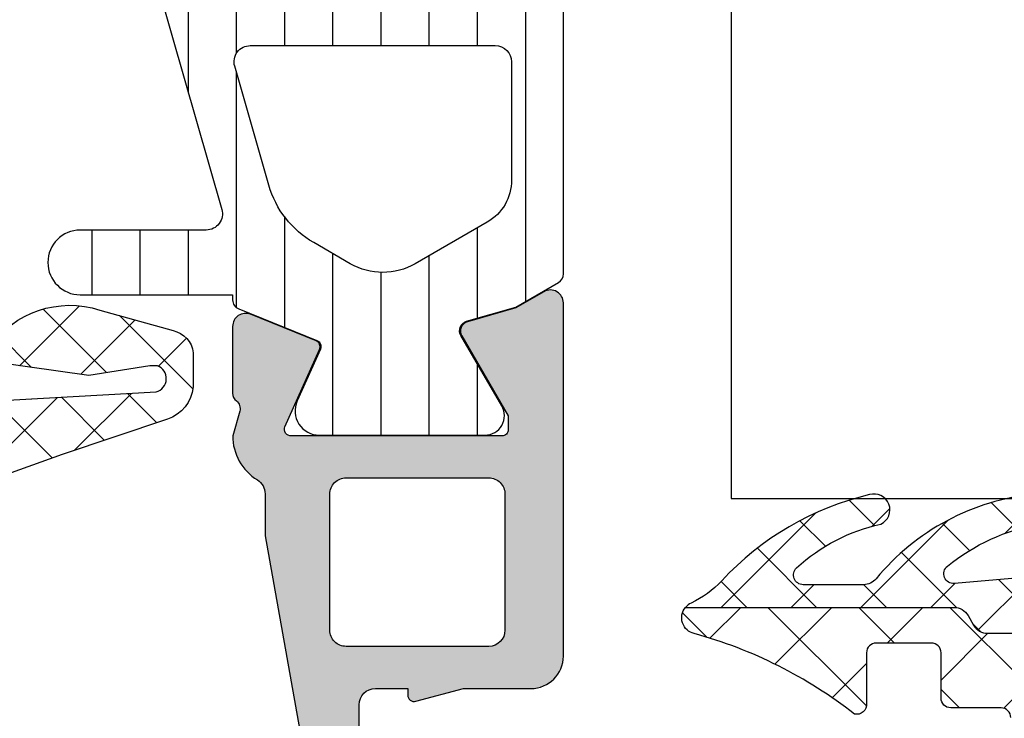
# Model space of a CAD drawing. Header units: millimetres. Extents: x 247761 to 294611, y 172579 to 236863.
# Tile 257 of 596: x 274294 to 274325, y 174637 to 174659. Entities that reach past the tile are written whole.
import ezdxf

# ---------------------------------------------------------------- set-up
doc = ezdxf.new("R2010")
doc.units = ezdxf.units.MM
doc.layers.add('FASÁDA DETAILNÍ', color=4, linetype='Continuous')
doc.layers.add('NOVA', color=240, linetype='Continuous')

# ---------------------------------------------------------------- blocks, each defined once
blk = doc.blocks.new('A$C69D17D4D')
at = {"layer": 'FASÁDA DETAILNÍ'}
h = blk.add_hatch(dxfattribs=at)
h.set_pattern_fill('ANSI37', color=256, scale=0.48, angle=90, style=0)
h.set_pattern_definition([(135, (-363.5001209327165, 1281.181939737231), (-1.077630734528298, -1.077630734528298), []), (225, (-363.5001209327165, 1281.181939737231), (1.077630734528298, -1.077630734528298), [])])
edge = h.paths.add_edge_path(flags=16)
edge.add_line((-364.1644149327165, 1277.780662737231), (-365.5572689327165, 1277.880406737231))
edge.add_arc((-365.6001264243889, 1277.281939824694), 0.5999995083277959, 85.90391948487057, 180.0000083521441)
edge.add_arc((-365.600126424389, 1277.281939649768), 0.5999995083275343, 179.9999916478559, 274.0960805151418)
edge.add_line((-365.5572689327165, 1276.683472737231), (-364.1644149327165, 1276.783216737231))
edge.add_arc((-364.2001294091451, 1277.281939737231), 0.5000001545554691, 274.0960644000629, 445.903935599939)
edge = h.paths.add_edge_path(flags=16)
edge.add_arc((-361.0001213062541, 1275.681943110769), 0.49999962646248, 89.99995719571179, 180.0000428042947)
edge.add_line((-361.5001209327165, 1275.681942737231), (-361.5001209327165, 1272.088257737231))
edge.add_arc((-361.0001205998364, 1272.088257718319), 0.5000003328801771, 179.9999978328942, 293.2180266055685)
edge.add_line((-360.8030049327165, 1271.628751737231), (-354.4719029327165, 1274.344629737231))
edge.add_arc((-354.6690188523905, 1274.804135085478), 0.4999998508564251, 293.2180817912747, 362.5001106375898)
edge.add_line((-354.1694949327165, 1274.825945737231), (-354.2078209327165, 1275.703752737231))
edge.add_arc((-354.7073445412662, 1275.681943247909), 0.4999994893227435, 2.499979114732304, 90.0000448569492)
edge.add_line((-354.7073449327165, 1276.181942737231), (-361.0001209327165, 1276.181942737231))
edge = h.paths.add_edge_path(flags=16)
edge.add_line((-355.5919589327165, 1301.235861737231), (-364.4888119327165, 1305.384531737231))
edge.add_arc((-364.7001210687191, 1304.931377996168), 0.4999998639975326, 64.99999208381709, 180.0000296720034)
edge.add_line((-365.2001209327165, 1304.931377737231), (-365.2001209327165, 1295.581942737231))
edge.add_arc((-364.7001213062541, 1295.581942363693), 0.4999996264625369, 179.9999571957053, 270.0000428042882)
edge.add_line((-364.7001209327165, 1295.081942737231), (-355.5761979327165, 1295.081942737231))
edge.add_arc((-355.5761980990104, 1295.581942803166), 0.5000000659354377, 270.0000190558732, 362.5000272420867)
edge.add_line((-355.0766739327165, 1295.603752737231), (-355.3037439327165, 1300.804516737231))
edge.add_arc((-355.8032693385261, 1300.782707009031), 0.500001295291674, 2.499997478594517, 64.99990801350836)
edge = h.paths.add_edge_path(flags=16)
edge.add_arc((-364.7001213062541, 1292.381943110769), 0.49999962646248, 89.99995719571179, 180.0000428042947)
edge.add_line((-365.2001209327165, 1292.381942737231), (-365.2001209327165, 1285.181942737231))
edge.add_arc((-364.7001213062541, 1285.181942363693), 0.4999996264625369, 179.9999571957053, 270.0000428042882)
edge.add_line((-364.7001209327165, 1284.681942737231), (-363.5001209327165, 1284.681942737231))
edge.add_arc((-363.5001194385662, 1282.681944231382), 1.999998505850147, -4.280428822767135e-05, 90.00004280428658, ccw=False)
edge.add_line((-361.5001209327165, 1282.681942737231), (-361.5001209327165, 1278.881942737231))
edge.add_arc((-361.0001213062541, 1278.881942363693), 0.4999996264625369, 179.9999571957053, 270.0000428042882)
edge.add_line((-361.0001209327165, 1278.381942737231), (-354.8470599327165, 1278.381942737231))
edge.add_arc((-354.8470600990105, 1278.881942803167), 0.500000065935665, 270.0000190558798, 362.5000272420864)
edge.add_line((-354.3475359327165, 1278.903752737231), (-354.5876709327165, 1284.403752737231))
edge.add_arc((-355.0871945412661, 1284.381943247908), 0.4999994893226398, 2.499979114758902, 90.00004485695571)
edge.add_line((-355.0871949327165, 1284.881942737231), (-360.4001209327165, 1284.881942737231))
edge.add_arc((-360.4001209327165, 1285.981942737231), 1.099999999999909, 90, 270, ccw=False)
edge.add_line((-360.4001209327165, 1287.081942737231), (-355.2269099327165, 1287.081942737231))
edge.add_arc((-355.2269100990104, 1287.581942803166), 0.5000000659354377, 270.0000190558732, 362.5000272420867)
edge.add_line((-354.7273859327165, 1287.603752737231), (-354.9369589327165, 1292.403752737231))
edge.add_arc((-355.4364825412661, 1292.381943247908), 0.4999994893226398, 2.499979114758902, 90.00004485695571)
edge.add_line((-355.4364829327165, 1292.881942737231), (-364.7001209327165, 1292.881942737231))
edge = h.paths.add_edge_path()
edge.add_line((-363.3136639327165, 1307.594995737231), (-354.5257979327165, 1303.497146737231))
edge.add_ellipse((-355.7936554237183, 1300.778221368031), major_axis=(-3.000002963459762, 0), ratio=1, start_angle=182.5000588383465, end_angle=244.99996937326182, ccw=False)
edge.add_line((-352.7965079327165, 1300.909082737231), (-352.7681739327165, 1300.260132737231))
edge.add_ellipse((-352.2686503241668, 1300.281942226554), major_axis=(-0.4999994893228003, 0), ratio=1, start_angle=2.499979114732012, end_angle=90.00004485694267)
edge.add_line((-352.2686499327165, 1299.781942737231), (-351.3001209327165, 1299.781942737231))
edge.add_ellipse((-351.3001208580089, 1299.681942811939), major_axis=(-0.09999992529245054, 0), ratio=1, start_angle=179.9999571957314, end_angle=270.0000428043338, ccw=False)
edge.add_line((-351.2001209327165, 1299.681942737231), (-351.2001209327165, 1299.081942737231))
edge.add_ellipse((-351.3001208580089, 1299.081942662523), major_axis=(-0.09999992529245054, 0), ratio=1, start_angle=89.99995719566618, end_angle=180.0000428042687, ccw=False)
edge.add_line((-351.3001209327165, 1298.981942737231), (-352.2031589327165, 1298.981942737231))
edge.add_ellipse((-352.2031587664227, 1298.481942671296), major_axis=(-0.5000000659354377, 0), ratio=1, start_angle=-89.99998094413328, end_angle=2.500027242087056)
edge.add_line((-352.7026829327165, 1298.460132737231), (-352.3088449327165, 1289.559838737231))
edge.add_ellipse((-351.8093336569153, 1289.581942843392), major_axis=(-0.5000001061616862, 0), ratio=1, start_angle=2.533769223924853, end_angle=90.00008298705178)
edge.add_line((-351.8093329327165, 1289.081942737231), (-351.2001209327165, 1289.081942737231))
edge.add_ellipse((-351.2001208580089, 1288.981942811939), major_axis=(-0.09999992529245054, 0), ratio=1, start_angle=179.9999571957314, end_angle=270.0000428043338, ccw=False)
edge.add_line((-351.1001209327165, 1288.981942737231), (-351.1001209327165, 1288.381942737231))
edge.add_ellipse((-351.2001208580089, 1288.381942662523), major_axis=(-0.0999999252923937, 0), ratio=1, start_angle=89.99995719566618, end_angle=180.0000428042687, ccw=False)
edge.add_line((-351.2001209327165, 1288.281942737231), (-351.7296829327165, 1288.281942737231))
edge.add_ellipse((-351.729683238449, 1287.7819422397), major_axis=(-0.500000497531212, 0), ratio=1, start_angle=-90.00003503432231, end_angle=2.533697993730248)
edge.add_line((-352.2291949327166, 1287.759838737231), (-351.7185389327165, 1276.219613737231))
edge.add_ellipse((-351.2190143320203, 1276.241423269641), major_axis=(-0.5000004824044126, 0), ratio=1, start_angle=2.499979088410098, end_angle=93.21705730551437)
edge.add_line((-351.1909549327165, 1275.742210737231), (-346.0572119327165, 1276.030773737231))
edge.add_ellipse((-346.1727673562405, 1276.441191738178), major_axis=(-0.4263754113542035, 0), ratio=1, start_angle=105.724854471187, end_angle=249.2410276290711)
edge.add_line((-346.0216439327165, 1276.839886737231), (-346.2542469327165, 1276.838646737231))
edge.add_line((-346.2542469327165, 1276.838646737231), (-348.1368259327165, 1276.540508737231))
edge.add_line((-348.1368259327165, 1276.540508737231), (-350.9861109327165, 1276.940934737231))
edge.add_ellipse((-350.9443603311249, 1277.238015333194), major_axis=(-0.2999999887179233, 0), ratio=1, start_angle=-34.59774638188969, end_angle=82.00025595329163, ccw=False)
edge.add_ellipse((-348.7217892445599, 1275.704901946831), major_axis=(-3.000047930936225, 0), ratio=1, start_angle=251.9915754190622, end_angle=325.4023587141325, ccw=False)
edge.add_line((-347.7943039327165, 1278.557980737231), (-345.5394129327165, 1277.924404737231))
edge.add_ellipse((-345.7003424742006, 1277.1491922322), major_axis=(-0.7917403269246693, 0), ratio=1, start_angle=186.7983462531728, end_angle=258.2723102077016, ccw=False)
edge.add_line((-344.9141689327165, 1277.242914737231), (-344.9129479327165, 1276.184704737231))
edge.add_ellipse((-346.09203415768, 1276.313828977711), major_axis=(-1.186135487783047, 0), ratio=1, start_angle=108.65557644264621, end_angle=173.750321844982, ccw=False)
edge.add_line((-345.7126149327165, 1275.190014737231), (-348.9539549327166, 1274.095681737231))
edge.add_line((-348.9539549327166, 1274.095681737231), (-357.0037499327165, 1271.205903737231))
edge.add_line((-357.0037499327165, 1271.205903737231), (-366.9016269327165, 1266.873094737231))
edge.add_ellipse((-367.0998969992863, 1267.332103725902), major_axis=(-0.500000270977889, 0), ratio=1, start_angle=0.0665763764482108, end_angle=113.36204948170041, ccw=False)
edge.add_line((-367.5998969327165, 1267.331522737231), (-367.6005319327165, 1267.878223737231))
edge.add_ellipse((-367.1005318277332, 1267.878804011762), major_axis=(-0.5000004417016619, 0), ratio=1, start_angle=-66.0791754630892, end_angle=0.0664945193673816, ccw=False)
edge.add_line((-367.3032689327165, 1268.335857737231), (-364.0992659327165, 1269.737613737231))
edge.add_ellipse((-364.5001202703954, 1270.653754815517), major_axis=(-0.9999993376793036, 0), ratio=1, start_angle=113.6316147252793, end_angle=180.0000528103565)
edge.add_line((-363.5001209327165, 1270.653755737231), (-363.5001209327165, 1275.881697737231))
edge.add_line((-363.5001209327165, 1275.881697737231), (-365.2995999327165, 1275.881706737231))
edge.add_line((-365.2995999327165, 1275.881706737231), (-365.4375419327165, 1275.366905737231))
edge.add_ellipse((-365.7146959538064, 1275.481670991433), major_axis=(-0.2999756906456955, 0), ratio=1, start_angle=67.49643330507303, end_angle=157.5062997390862, ccw=False)
edge.add_line((-365.8295089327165, 1275.204536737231), (-367.0996359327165, 1276.053703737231))
edge.add_ellipse((-366.5999151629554, 1276.91956792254), major_axis=(-0.9997207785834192, 0), ratio=1, start_angle=-0.007611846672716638, end_angle=60.00923930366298, ccw=False)
edge.add_line((-367.5996359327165, 1276.919700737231), (-367.5996049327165, 1277.644061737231))
edge.add_ellipse((-366.5998671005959, 1277.643853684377), major_axis=(-0.9997378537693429, 0), ratio=1, start_angle=299.9913249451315, end_angle=359.98807632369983, ccw=False)
edge.add_line((-367.0996049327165, 1278.509727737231), (-365.8295089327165, 1279.358894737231))
edge.add_ellipse((-365.7146970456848, 1279.081747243), major_axis=(-0.2999875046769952, 0), ratio=1, start_angle=202.4986038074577, end_angle=292.5024061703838, ccw=False)
edge.add_line((-365.4375419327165, 1279.196540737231), (-365.2995699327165, 1278.681724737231))
edge.add_line((-365.2995699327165, 1278.681724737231), (-363.5001209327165, 1278.681716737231))
edge.add_line((-363.5001209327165, 1278.681716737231), (-363.5001209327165, 1281.881943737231))
edge.add_ellipse((-363.8001207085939, 1281.881943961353), major_axis=(-0.2999997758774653, 0), ratio=1, start_angle=179.9999571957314, end_angle=270.0000428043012)
edge.add_line((-363.8001209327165, 1282.181943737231), (-367.1001169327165, 1282.181943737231))
edge.add_ellipse((-367.1001173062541, 1282.681943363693), major_axis=(-0.49999962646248, 0), ratio=1, start_angle=-4.280429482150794e-05, end_angle=90.00004280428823, ccw=False)
edge.add_line((-367.6001169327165, 1282.681943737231), (-367.6001169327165, 1309.579565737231))
edge.add_line((-367.6001169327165, 1309.579565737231), (-366.0497249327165, 1310.474683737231))
edge.add_ellipse((-365.7997248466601, 1310.041671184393), major_axis=(-0.4999999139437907, 0), ratio=1, start_angle=180.0000633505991, end_angle=300.0000170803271, ccw=False)
edge.add_line((-365.2997249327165, 1310.041671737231), (-363.6023539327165, 1310.041671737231))
edge.add_line((-363.6023539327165, 1310.041671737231), (-363.6023539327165, 1308.048149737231))
edge.add_ellipse((-363.1023536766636, 1308.04814938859), major_axis=(-0.500000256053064, 0), ratio=1, start_angle=-3.995126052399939e-05, end_angle=64.9998714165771)
h = blk.add_hatch(dxfattribs=at)
h.set_pattern_fill('ANSI37', color=256, scale=0.48, angle=90, style=0)
h.set_pattern_definition([(135, (-363.500120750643, 1281.181939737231), (-1.077630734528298, -1.077630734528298), []), (225, (-363.500120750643, 1281.181939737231), (1.077630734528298, -1.077630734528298), [])])
edge = h.paths.add_edge_path(flags=16)
edge.add_line((-364.1644147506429, 1277.780662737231), (-365.5572687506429, 1277.880406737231))
edge.add_arc((-365.6001262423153, 1277.281939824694), 0.5999995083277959, 85.90391948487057, 180.0000083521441)
edge.add_arc((-365.6001262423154, 1277.281939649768), 0.5999995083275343, 179.9999916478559, 274.0960805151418)
edge.add_line((-365.5572687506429, 1276.683472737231), (-364.1644147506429, 1276.783216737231))
edge.add_arc((-364.2001292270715, 1277.281939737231), 0.5000001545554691, 274.0960644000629, 445.903935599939)
edge = h.paths.add_edge_path(flags=16)
edge.add_arc((-361.0001211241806, 1275.681943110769), 0.49999962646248, 89.99995719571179, 180.0000428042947)
edge.add_line((-361.500120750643, 1275.681942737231), (-361.500120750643, 1272.088257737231))
edge.add_arc((-361.0001204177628, 1272.088257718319), 0.5000003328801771, 179.9999978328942, 293.2180266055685)
edge.add_line((-360.803004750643, 1271.628751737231), (-354.471902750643, 1274.344629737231))
edge.add_arc((-354.669018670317, 1274.804135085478), 0.4999998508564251, 293.2180817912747, 362.5001106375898)
edge.add_line((-354.169494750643, 1274.825945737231), (-354.207820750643, 1275.703752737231))
edge.add_arc((-354.7073443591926, 1275.681943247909), 0.4999994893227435, 2.499979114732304, 90.0000448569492)
edge.add_line((-354.707344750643, 1276.181942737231), (-361.000120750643, 1276.181942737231))
edge = h.paths.add_edge_path(flags=16)
edge.add_line((-355.591958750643, 1301.235861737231), (-364.488811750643, 1305.384531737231))
edge.add_arc((-364.7001208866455, 1304.931377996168), 0.4999998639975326, 64.99999208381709, 180.0000296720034)
edge.add_line((-365.200120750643, 1304.931377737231), (-365.200120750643, 1295.581942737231))
edge.add_arc((-364.7001211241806, 1295.581942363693), 0.4999996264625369, 179.9999571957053, 270.0000428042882)
edge.add_line((-364.700120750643, 1295.081942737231), (-355.576197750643, 1295.081942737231))
edge.add_arc((-355.5761979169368, 1295.581942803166), 0.5000000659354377, 270.0000190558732, 362.5000272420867)
edge.add_line((-355.076673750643, 1295.603752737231), (-355.303743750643, 1300.804516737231))
edge.add_arc((-355.8032691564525, 1300.782707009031), 0.500001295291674, 2.499997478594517, 64.99990801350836)
edge = h.paths.add_edge_path(flags=16)
edge.add_arc((-364.7001211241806, 1292.381943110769), 0.49999962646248, 89.99995719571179, 180.0000428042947)
edge.add_line((-365.200120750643, 1292.381942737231), (-365.200120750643, 1285.181942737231))
edge.add_arc((-364.7001211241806, 1285.181942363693), 0.4999996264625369, 179.9999571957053, 270.0000428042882)
edge.add_line((-364.700120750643, 1284.681942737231), (-363.500120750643, 1284.681942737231))
edge.add_arc((-363.5001192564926, 1282.681944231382), 1.999998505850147, -4.280428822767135e-05, 90.00004280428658, ccw=False)
edge.add_line((-361.500120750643, 1282.681942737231), (-361.500120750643, 1278.881942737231))
edge.add_arc((-361.0001211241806, 1278.881942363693), 0.4999996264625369, 179.9999571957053, 270.0000428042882)
edge.add_line((-361.000120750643, 1278.381942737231), (-354.847059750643, 1278.381942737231))
edge.add_arc((-354.8470599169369, 1278.881942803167), 0.500000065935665, 270.0000190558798, 362.5000272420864)
edge.add_line((-354.347535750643, 1278.903752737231), (-354.587670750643, 1284.403752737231))
edge.add_arc((-355.0871943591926, 1284.381943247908), 0.4999994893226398, 2.499979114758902, 90.00004485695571)
edge.add_line((-355.0871947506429, 1284.881942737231), (-360.4001207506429, 1284.881942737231))
edge.add_arc((-360.4001207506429, 1285.981942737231), 1.099999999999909, 90, 270, ccw=False)
edge.add_line((-360.4001207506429, 1287.081942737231), (-355.226909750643, 1287.081942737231))
edge.add_arc((-355.2269099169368, 1287.581942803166), 0.5000000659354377, 270.0000190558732, 362.5000272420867)
edge.add_line((-354.727385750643, 1287.603752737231), (-354.936958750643, 1292.403752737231))
edge.add_arc((-355.4364823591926, 1292.381943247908), 0.4999994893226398, 2.499979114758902, 90.00004485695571)
edge.add_line((-355.4364827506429, 1292.881942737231), (-364.700120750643, 1292.881942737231))
edge = h.paths.add_edge_path()
edge.add_line((-363.3136637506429, 1307.594995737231), (-354.5257977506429, 1303.497146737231))
edge.add_ellipse((-355.7936552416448, 1300.778221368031), major_axis=(-3.000002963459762, 0), ratio=1, start_angle=182.5000588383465, end_angle=244.99996937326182, ccw=False)
edge.add_line((-352.7965077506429, 1300.909082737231), (-352.768173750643, 1300.260132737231))
edge.add_ellipse((-352.2686501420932, 1300.281942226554), major_axis=(-0.4999994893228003, 0), ratio=1, start_angle=2.499979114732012, end_angle=90.00004485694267)
edge.add_line((-352.268649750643, 1299.781942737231), (-351.300120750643, 1299.781942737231))
edge.add_ellipse((-351.3001206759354, 1299.681942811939), major_axis=(-0.09999992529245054, 0), ratio=1, start_angle=179.9999571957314, end_angle=270.0000428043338, ccw=False)
edge.add_line((-351.200120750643, 1299.681942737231), (-351.200120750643, 1299.081942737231))
edge.add_ellipse((-351.3001206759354, 1299.081942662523), major_axis=(-0.09999992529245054, 0), ratio=1, start_angle=89.99995719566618, end_angle=180.0000428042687, ccw=False)
edge.add_line((-351.300120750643, 1298.981942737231), (-352.203158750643, 1298.981942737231))
edge.add_ellipse((-352.2031585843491, 1298.481942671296), major_axis=(-0.5000000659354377, 0), ratio=1, start_angle=-89.99998094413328, end_angle=2.500027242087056)
edge.add_line((-352.702682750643, 1298.460132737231), (-352.3088447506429, 1289.559838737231))
edge.add_ellipse((-351.8093334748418, 1289.581942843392), major_axis=(-0.5000001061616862, 0), ratio=1, start_angle=2.533769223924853, end_angle=90.00008298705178)
edge.add_line((-351.809332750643, 1289.081942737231), (-351.200120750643, 1289.081942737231))
edge.add_ellipse((-351.2001206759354, 1288.981942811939), major_axis=(-0.09999992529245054, 0), ratio=1, start_angle=179.9999571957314, end_angle=270.0000428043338, ccw=False)
edge.add_line((-351.100120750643, 1288.981942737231), (-351.100120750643, 1288.381942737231))
edge.add_ellipse((-351.2001206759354, 1288.381942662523), major_axis=(-0.0999999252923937, 0), ratio=1, start_angle=89.99995719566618, end_angle=180.0000428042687, ccw=False)
edge.add_line((-351.200120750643, 1288.281942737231), (-351.729682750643, 1288.281942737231))
edge.add_ellipse((-351.7296830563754, 1287.7819422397), major_axis=(-0.500000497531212, 0), ratio=1, start_angle=-90.00003503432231, end_angle=2.533697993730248)
edge.add_line((-352.229194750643, 1287.759838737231), (-351.7185387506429, 1276.219613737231))
edge.add_ellipse((-351.2190141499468, 1276.241423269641), major_axis=(-0.5000004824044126, 0), ratio=1, start_angle=2.499979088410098, end_angle=93.21705730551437)
edge.add_line((-351.190954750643, 1275.742210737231), (-346.057211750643, 1276.030773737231))
edge.add_ellipse((-346.1727671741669, 1276.441191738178), major_axis=(-0.4263754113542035, 0), ratio=1, start_angle=105.724854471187, end_angle=249.2410276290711)
edge.add_line((-346.021643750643, 1276.839886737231), (-346.2542467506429, 1276.838646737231))
edge.add_line((-346.2542467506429, 1276.838646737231), (-348.136825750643, 1276.540508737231))
edge.add_line((-348.136825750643, 1276.540508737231), (-350.986110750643, 1276.940934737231))
edge.add_ellipse((-350.9443601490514, 1277.238015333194), major_axis=(-0.2999999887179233, 0), ratio=1, start_angle=-34.59774638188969, end_angle=82.00025595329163, ccw=False)
edge.add_ellipse((-348.7217890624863, 1275.704901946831), major_axis=(-3.000047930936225, 0), ratio=1, start_angle=251.9915754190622, end_angle=325.4023587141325, ccw=False)
edge.add_line((-347.7943037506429, 1278.557980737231), (-345.539412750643, 1277.924404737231))
edge.add_ellipse((-345.700342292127, 1277.1491922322), major_axis=(-0.7917403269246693, 0), ratio=1, start_angle=186.7983462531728, end_angle=258.2723102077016, ccw=False)
edge.add_line((-344.9141687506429, 1277.242914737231), (-344.912947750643, 1276.184704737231))
edge.add_ellipse((-346.0920339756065, 1276.313828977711), major_axis=(-1.186135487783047, 0), ratio=1, start_angle=108.65557644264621, end_angle=173.750321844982, ccw=False)
edge.add_line((-345.712614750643, 1275.190014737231), (-348.953954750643, 1274.095681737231))
edge.add_line((-348.953954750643, 1274.095681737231), (-357.003749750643, 1271.205903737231))
edge.add_line((-357.003749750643, 1271.205903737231), (-366.9016267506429, 1266.873094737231))
edge.add_ellipse((-367.0998968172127, 1267.332103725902), major_axis=(-0.500000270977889, 0), ratio=1, start_angle=0.0665763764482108, end_angle=113.36204948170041, ccw=False)
edge.add_line((-367.599896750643, 1267.331522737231), (-367.600531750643, 1267.878223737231))
edge.add_ellipse((-367.1005316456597, 1267.878804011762), major_axis=(-0.5000004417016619, 0), ratio=1, start_angle=-66.0791754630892, end_angle=0.0664945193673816, ccw=False)
edge.add_line((-367.303268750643, 1268.335857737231), (-364.099265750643, 1269.737613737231))
edge.add_ellipse((-364.5001200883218, 1270.653754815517), major_axis=(-0.9999993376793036, 0), ratio=1, start_angle=113.6316147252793, end_angle=180.0000528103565)
edge.add_line((-363.500120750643, 1270.653755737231), (-363.500120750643, 1275.881697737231))
edge.add_line((-363.500120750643, 1275.881697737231), (-365.299599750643, 1275.881706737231))
edge.add_line((-365.299599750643, 1275.881706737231), (-365.4375417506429, 1275.366905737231))
edge.add_ellipse((-365.7146957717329, 1275.481670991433), major_axis=(-0.2999756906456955, 0), ratio=1, start_angle=67.49643330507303, end_angle=157.5062997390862, ccw=False)
edge.add_line((-365.829508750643, 1275.204536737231), (-367.099635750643, 1276.053703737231))
edge.add_ellipse((-366.5999149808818, 1276.91956792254), major_axis=(-0.9997207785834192, 0), ratio=1, start_angle=-0.007611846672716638, end_angle=60.00923930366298, ccw=False)
edge.add_line((-367.599635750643, 1276.919700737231), (-367.599604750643, 1277.644061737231))
edge.add_ellipse((-366.5998669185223, 1277.643853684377), major_axis=(-0.9997378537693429, 0), ratio=1, start_angle=299.9913249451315, end_angle=359.98807632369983, ccw=False)
edge.add_line((-367.099604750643, 1278.509727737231), (-365.829508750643, 1279.358894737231))
edge.add_ellipse((-365.7146968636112, 1279.081747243), major_axis=(-0.2999875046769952, 0), ratio=1, start_angle=202.4986038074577, end_angle=292.5024061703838, ccw=False)
edge.add_line((-365.4375417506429, 1279.196540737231), (-365.2995697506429, 1278.681724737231))
edge.add_line((-365.2995697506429, 1278.681724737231), (-363.500120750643, 1278.681716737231))
edge.add_line((-363.500120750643, 1278.681716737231), (-363.500120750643, 1281.881943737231))
edge.add_ellipse((-363.8001205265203, 1281.881943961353), major_axis=(-0.2999997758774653, 0), ratio=1, start_angle=179.9999571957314, end_angle=270.0000428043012)
edge.add_line((-363.800120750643, 1282.181943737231), (-367.1001167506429, 1282.181943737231))
edge.add_ellipse((-367.1001171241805, 1282.681943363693), major_axis=(-0.49999962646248, 0), ratio=1, start_angle=-4.280429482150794e-05, end_angle=90.00004280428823, ccw=False)
edge.add_line((-367.6001167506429, 1282.681943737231), (-367.6001167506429, 1309.579565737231))
edge.add_line((-367.6001167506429, 1309.579565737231), (-366.049724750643, 1310.474683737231))
edge.add_ellipse((-365.7997246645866, 1310.041671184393), major_axis=(-0.4999999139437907, 0), ratio=1, start_angle=180.0000633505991, end_angle=300.0000170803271, ccw=False)
edge.add_line((-365.299724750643, 1310.041671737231), (-363.602353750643, 1310.041671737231))
edge.add_line((-363.602353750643, 1310.041671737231), (-363.602353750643, 1308.048149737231))
edge.add_ellipse((-363.10235349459, 1308.04814938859), major_axis=(-0.500000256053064, 0), ratio=1, start_angle=-3.995126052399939e-05, end_angle=64.9998714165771)
h = blk.add_hatch(dxfattribs=at)
h.set_pattern_fill('ANSI31', color=256, scale=0.468, angle=45, style=0)
h.set_pattern_definition([(90, (-333.5001209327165, 1263.181939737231), (-1.4859, 3.33066907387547e-16), [])])
edge = h.paths.add_edge_path(flags=16)
edge.add_line((-335.8482209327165, 1281.270417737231), (-338.0709309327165, 1279.987055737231))
edge.add_ellipse((-339.0708033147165, 1281.718780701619), major_axis=(-1.999654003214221, 0), ratio=1, start_angle=60.00004577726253, end_angle=120.00150144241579, ccw=False)
edge.add_line((-340.0706289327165, 1279.987028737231), (-341.2001469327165, 1280.639156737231))
edge.add_ellipse((-339.7001438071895, 1283.237236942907), major_axis=(-3.00000502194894, 0), ratio=1, start_angle=16.000054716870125, end_angle=59.99998644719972, ccw=False)
edge.add_line((-342.5839329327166, 1282.410320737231), (-343.6365809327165, 1286.081342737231))
edge.add_ellipse((-343.1559499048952, 1286.219161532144), major_axis=(-0.5000002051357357, 0), ratio=1, start_angle=-90.00079895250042, end_angle=16.000007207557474, ccw=False)
edge.add_line((-343.1559429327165, 1286.719161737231), (-335.5981899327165, 1286.719051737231))
edge.add_ellipse((-335.5981997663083, 1286.219051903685), major_axis=(-0.4999998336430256, 0), ratio=1, start_angle=179.9991787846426, end_angle=269.99887315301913, ccw=False)
edge.add_line((-335.0981999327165, 1286.219044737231), (-335.0982559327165, 1282.569395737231))
edge.add_ellipse((-336.5982551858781, 1282.569435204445), major_axis=(-1.499999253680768, 0), ratio=1, start_angle=120.00152725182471, end_angle=179.9984924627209, ccw=False)
edge = h.paths.add_edge_path(flags=16)
edge.add_line((-335.5981719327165, 1288.319053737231), (-343.9015019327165, 1288.319180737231))
edge.add_ellipse((-343.9014936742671, 1288.819181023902), major_axis=(-0.5000002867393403, 0), ratio=1, start_angle=15.99994393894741, end_angle=89.99905365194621, ccw=False)
edge.add_line((-344.3821249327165, 1288.681362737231), (-346.0890519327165, 1294.634124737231))
edge.add_ellipse((-345.6084212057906, 1294.7719437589), major_axis=(-0.4999999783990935, 0), ratio=1, start_angle=-90.0009480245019, end_angle=16.000041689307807, ccw=False)
edge.add_line((-345.6084129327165, 1295.271943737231), (-335.5980589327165, 1295.271773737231))
edge.add_ellipse((-335.5980711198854, 1294.77177355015), major_axis=(-0.5000001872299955, 0), ratio=1, start_angle=179.9991047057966, end_angle=269.99860345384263, ccw=False)
edge.add_line((-335.0980709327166, 1294.771765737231), (-335.0981609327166, 1288.819045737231))
edge.add_ellipse((-335.5981612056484, 1288.819054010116), major_axis=(-0.5000002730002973, 0), ratio=1, start_angle=89.99877076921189, end_angle=179.999051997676, ccw=False)
edge = h.paths.add_edge_path(flags=16)
edge.add_line((-346.1472079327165, 1302.636077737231), (-342.9708179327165, 1304.469966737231))
edge.add_ellipse((-341.4708180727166, 1301.87188698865), major_axis=(-3.000002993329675, 0), ratio=1, start_angle=239.998508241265, end_angle=299.9999639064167, ccw=False)
edge.add_line((-339.9707489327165, 1304.469926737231), (-335.8478659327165, 1302.089431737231))
edge.add_ellipse((-336.5979015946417, 1300.790413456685), major_axis=(-1.500000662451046, 0), ratio=1, start_angle=179.9984828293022, end_angle=239.99844168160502, ccw=False)
edge.add_line((-335.0979009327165, 1300.790373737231), (-335.0979919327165, 1297.371759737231))
edge.add_ellipse((-335.5979914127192, 1297.371773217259), major_axis=(-0.4999994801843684, 0), ratio=1, start_angle=89.99856531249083, end_angle=179.9984553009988, ccw=False)
edge.add_line((-335.5980039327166, 1296.871773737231), (-345.8973189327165, 1296.871954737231))
edge.add_ellipse((-345.8973005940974, 1297.871955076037), major_axis=(-1.000000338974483, 0), ratio=1, start_angle=-0.0015275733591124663, end_angle=89.99894927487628, ccw=False)
edge.add_line((-346.8973009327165, 1297.871981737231), (-346.8972079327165, 1301.337079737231))
edge.add_ellipse((-345.3972077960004, 1301.337039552), major_axis=(-1.500000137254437, 0), ratio=1, start_angle=300.0000030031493, end_angle=359.99846503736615, ccw=False)
edge = h.paths.add_edge_path()
edge.add_line((-348.4970759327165, 1304.483883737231), (-348.4972979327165, 1297.930820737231))
edge.add_arc((-343.4973002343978, 1297.930653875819), 4.999997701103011, 179.998087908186, 196.0000237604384)
edge.add_line((-348.3036059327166, 1296.552465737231), (-344.0349949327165, 1281.666047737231))
edge.add_arc((-344.5156252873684, 1281.528229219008), 0.4999994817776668, -90.00007395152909, 15.999997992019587, ccw=False)
edge.add_line((-344.5156259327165, 1281.028229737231), (-348.3989999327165, 1281.028229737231))
edge.add_arc((-348.3990199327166, 1280.028229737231), 1.0000000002, 89.99885408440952, 269.9988540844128)
edge.add_line((-348.3990399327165, 1279.028229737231), (-343.7007039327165, 1279.028041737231))
edge.add_line((-343.7007039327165, 1279.028041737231), (-343.7007039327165, 1278.871989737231))
edge.add_arc((-343.4007039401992, 1278.871989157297), 0.2999999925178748, 179.9998892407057, 248.0261541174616)
edge.add_line((-343.5129589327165, 1278.593782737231), (-341.1010569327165, 1277.620595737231))
edge.add_arc((-341.1758935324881, 1277.435124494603), 0.2000002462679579, -24.140982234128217, 68.02620228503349, ccw=False)
edge.add_line((-340.9933849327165, 1277.353327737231), (-341.7098849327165, 1275.754642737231))
edge.add_arc((-341.025479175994, 1275.447904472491), 0.7499997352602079, 155.8589415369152, 270.0000185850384)
edge.add_line((-341.0254789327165, 1274.697904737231), (-335.9179299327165, 1274.697904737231))
edge.add_arc((-335.9179300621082, 1275.297904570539), 0.5999998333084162, 270.0000123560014, 390.1429248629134)
edge.add_line((-335.3990649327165, 1275.599199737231), (-336.6602809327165, 1277.771156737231))
edge.add_arc((-336.4008482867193, 1277.921805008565), 0.3000003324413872, 106.0000690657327, 210.1430306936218, ccw=False)
edge.add_line((-336.4835399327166, 1278.210183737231), (-334.9690679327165, 1278.644450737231))
edge.add_line((-334.9690679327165, 1278.644450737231), (-333.6482959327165, 1279.406998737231))
edge.add_arc((-333.798296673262, 1279.666805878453), 0.2999999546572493, 300.0001683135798, 362.4633047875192)
edge.add_line((-333.4985739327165, 1279.679699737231), (-333.4985739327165, 1303.669353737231))
edge.add_arc((-333.7979096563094, 1303.689308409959), 0.3000001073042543, 356.1861237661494, 419.9998522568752)
edge.add_line((-333.6479089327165, 1303.949115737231), (-334.9687149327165, 1304.711683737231))
edge.add_line((-334.9687149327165, 1304.711683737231), (-336.4831859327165, 1305.145950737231))
edge.add_arc((-336.4004947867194, 1305.434329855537), 0.3000005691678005, 149.8570816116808, 254.0000432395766, ccw=False)
edge.add_line((-336.6599279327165, 1305.584977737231), (-335.3987119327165, 1307.756933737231))
edge.add_arc((-335.9175773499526, 1308.058229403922), 0.6000003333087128, 329.8570476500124, 449.9999601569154)
edge.add_line((-335.9175769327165, 1308.658229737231), (-345.8211769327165, 1308.658229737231))
edge.add_arc((-345.821177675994, 1307.908229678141), 0.7500000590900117, 89.99994321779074, 204.1410202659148)
edge.add_line((-346.5055839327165, 1307.601491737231), (-345.7890839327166, 1306.002806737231))
edge.add_arc((-345.971592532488, 1305.921009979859), 0.2000002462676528, -68.02620228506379, 24.140982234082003, ccw=False)
edge.add_line((-345.8967559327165, 1305.735538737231), (-348.3093309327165, 1304.762079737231))
edge.add_arc((-348.1970767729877, 1304.483873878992), 0.2999991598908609, 111.9737385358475, 179.9981172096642)
h = blk.add_hatch(color=256, dxfattribs=at)
edge = h.paths.add_edge_path(flags=16)
edge.add_line((-340.6999769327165, 1268.678154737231), (-340.6999769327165, 1272.877904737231))
edge.add_ellipse((-340.1999773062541, 1272.877905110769), major_axis=(-0.4999996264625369, 0), ratio=1, start_angle=-90.00004280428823, end_angle=4.28042947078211e-05, ccw=False)
edge.add_line((-340.1999769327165, 1273.377904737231), (-335.7999529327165, 1273.377904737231))
edge.add_ellipse((-335.7999525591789, 1272.877905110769), major_axis=(-0.49999962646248, 0), ratio=1, start_angle=179.9999571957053, end_angle=270.0000428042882, ccw=False)
edge.add_line((-335.2999529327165, 1272.877904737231), (-335.2999529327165, 1268.678155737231))
edge.add_ellipse((-335.7999534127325, 1268.678156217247), major_axis=(-0.5000004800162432, 0), ratio=1, start_angle=90.00005500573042, end_angle=179.9999449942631, ccw=False)
edge.add_line((-335.7999529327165, 1268.178155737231), (-340.1999769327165, 1268.178154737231))
edge.add_ellipse((-340.1999773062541, 1268.678154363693), major_axis=(-0.49999962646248, 0), ratio=1, start_angle=-4.280429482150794e-05, end_angle=90.00004280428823, ccw=False)
edge = h.paths.add_edge_path()
edge.add_line((-342.6983579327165, 1271.591558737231), (-341.4985979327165, 1264.828558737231))
edge.add_arc((-339.5293463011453, 1265.177903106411), 1.999998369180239, 190.0595901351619, 270.0000392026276)
edge.add_line((-339.5293449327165, 1263.177904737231), (-335.3643719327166, 1263.177904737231))
edge.add_line((-335.3643719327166, 1263.177904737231), (-333.6465829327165, 1263.638185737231))
edge.add_arc((-333.6983468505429, 1263.831370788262), 0.1999999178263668, 285.000038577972, 359.9999853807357)
edge.add_line((-333.4983469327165, 1263.831370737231), (-333.4983469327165, 1264.277904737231))
edge.add_arc((-333.9983465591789, 1264.277905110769), 0.4999996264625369, 359.9999571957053, 450.0000428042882)
edge.add_line((-333.9983469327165, 1264.777904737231), (-339.2983469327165, 1264.777904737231))
edge.add_arc((-339.2983473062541, 1265.277904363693), 0.49999962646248, 179.9999571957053, 270.00004280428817, ccw=False)
edge.add_line((-339.7983469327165, 1265.277904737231), (-339.7983469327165, 1266.378154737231))
edge.add_arc((-339.2983464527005, 1266.378154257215), 0.5000004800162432, 90.00005500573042, 179.9999449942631, ccw=False)
edge.add_line((-339.2983469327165, 1266.878154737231), (-338.2983469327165, 1266.878154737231))
edge.add_line((-338.2983469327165, 1266.878154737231), (-338.2983469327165, 1266.678154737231))
edge.add_arc((-338.0983467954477, 1266.678155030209), 0.2000001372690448, 180.0000839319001, 285.0000053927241)
edge.add_line((-338.0465829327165, 1266.484969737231), (-336.5791949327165, 1266.878155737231))
edge.add_line((-336.5791949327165, 1266.878155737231), (-334.4983469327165, 1266.878155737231))
edge.add_arc((-334.4983478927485, 1267.878156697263), 1.0000009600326, 270.0000550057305, 359.999944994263)
edge.add_line((-333.4983469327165, 1267.878155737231), (-333.4983469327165, 1278.777657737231))
edge.add_arc((-333.8983472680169, 1278.77765799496), 0.4000003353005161, 359.9999630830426, 479.9999168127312)
edge.add_line((-334.0983469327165, 1279.124068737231), (-334.9611949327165, 1278.625902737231))
edge.add_line((-334.9611949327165, 1278.625902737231), (-336.4533559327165, 1278.198032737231))
edge.add_arc((-336.3706645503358, 1277.909653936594), 0.3000003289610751, 106.0000168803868, 210.1792412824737)
edge.add_line((-336.6300019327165, 1277.758841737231), (-335.1982669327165, 1275.293230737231))
edge.add_line((-335.1982669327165, 1275.293230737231), (-335.1982669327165, 1274.872811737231))
edge.add_arc((-335.3898352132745, 1274.869319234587), 0.1916001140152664, -92.5222219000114, 1.044450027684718, ccw=False)
edge.add_line((-335.3982669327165, 1274.677904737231), (-341.8877059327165, 1274.677904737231))
edge.add_arc((-341.9059436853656, 1274.877071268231), 0.1999998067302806, 155.859051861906, 275.23200451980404, ccw=False)
edge.add_line((-342.0884519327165, 1274.958867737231), (-341.0201309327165, 1277.342552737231))
edge.add_arc((-341.2026395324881, 1277.424349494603), 0.2000002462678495, 335.8590177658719, 428.0262022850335)
edge.add_line((-341.1278029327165, 1277.609820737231), (-343.1510309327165, 1278.426180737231))
edge.add_arc((-343.3007040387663, 1278.055238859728), 0.3999998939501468, 68.02618212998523, 180.000017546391)
edge.add_line((-343.7007039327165, 1278.055238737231), (-343.7007049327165, 1275.991091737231))
edge.add_arc((-343.4007052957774, 1275.991090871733), 0.2999996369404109, 179.999834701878, 232.09508653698)
edge.add_arc((-343.7693158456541, 1275.517671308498), 0.3000002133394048, -15.999862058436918, 52.09534749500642, ccw=False)
edge.add_line((-343.4809369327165, 1275.434980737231), (-343.6982589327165, 1274.677091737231))
edge.add_arc((-342.0982598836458, 1274.677091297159), 1.599999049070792, 179.9999842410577, 238.4076055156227)
edge.add_arc((-343.1983919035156, 1272.888319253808), 0.4999999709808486, 0.0015450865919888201, 58.407664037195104, ccw=False)
edge.add_line((-342.6983919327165, 1272.888332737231), (-342.6983579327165, 1271.591558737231))
h = blk.add_hatch(dxfattribs=at)
h.set_pattern_fill('ANSI37', color=256, scale=0.48, angle=90, style=0)
h.set_pattern_definition([(135, (-333.0001209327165, 1263.181939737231), (-1.077630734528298, -1.077630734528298), []), (225, (-333.0001209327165, 1263.181939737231), (1.077630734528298, -1.077630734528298), [])])
edge = h.paths.add_edge_path()
edge.add_arc((-324.2390075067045, 1270.582939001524), 0.4999992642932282, 270.0000657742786, 320.5926628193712, ccw=False)
edge.add_line((-324.2390069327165, 1270.082939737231), (-326.1011039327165, 1270.082939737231))
edge.add_arc((-326.1011035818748, 1270.382939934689), 0.3000001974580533, 132.6421569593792, 269.9999329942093, ccw=False)
edge.add_arc((-322.5336888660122, 1266.509144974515), 5.566188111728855, 102.19103264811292, 132.6422611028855, ccw=False)
edge.add_arc((-323.9169828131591, 1272.393221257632), 0.4897187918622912, 295.1172428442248, 467.013972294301)
edge.add_arc((-321.9710914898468, 1264.053463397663), 9.052420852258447, 103.3434387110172, 137.2066788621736)
edge.add_arc((-330.8152682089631, 1272.241343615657), 2.999999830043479, 294.75490300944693, 317.20671312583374, ccw=False)
edge.add_arc((-329.3494860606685, 1269.062537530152), 0.5004751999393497, 114.7551757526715, 140.1935658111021)
edge.add_line((-329.7339569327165, 1269.382939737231), (-321.4506779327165, 1269.382939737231))
edge.add_arc((-321.4506784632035, 1268.882940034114), 0.4999997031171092, 29.999980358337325, 89.99993921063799, ccw=False)
edge.add_line((-321.0176659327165, 1269.132939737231), (-320.8444599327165, 1268.832939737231))
edge.add_arc((-320.4114474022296, 1269.082939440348), 0.4999997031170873, 209.9999803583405, 269.999939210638)
edge.add_line((-320.4114479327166, 1268.582939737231), (-318.7820999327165, 1268.582939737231))
edge.add_arc((-318.7820991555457, 1269.582939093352), 0.9999993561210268, 269.9999554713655, 329.9496611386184)
edge.add_arc((-311.5977184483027, 1265.426612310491), 7.300023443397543, 101.28555368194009, 149.9496454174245, ccw=False)
edge.add_arc((-313.4129510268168, 1272.482949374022), 0.3999910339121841, 14.85295080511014, 105.0012766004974)
edge.add_arc((-311.2862305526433, 1261.963445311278), 11.13157184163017, 101.5576577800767, 130.5869612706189)
edge.add_line((-318.5284469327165, 1270.416976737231), (-318.7206639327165, 1270.359275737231))
edge.add_line((-318.7206639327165, 1270.359275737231), (-321.4378709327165, 1270.121437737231))
edge.add_arc((-321.4640299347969, 1270.420295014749), 0.2999999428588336, 129.0309511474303, 275.0023550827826, ccw=False)
edge.add_arc((-317.6698578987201, 1265.740068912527), 6.324969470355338, 100.4799707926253, 129.0310333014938, ccw=False)
edge.add_arc((-318.8987352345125, 1272.41790473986), 0.4650353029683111, 279.7079737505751, 457.5281371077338)
edge.add_arc((-318.2492364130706, 1265.661572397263), 7.252239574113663, 95.62167161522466, 140.5924891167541)
h = blk.add_hatch(dxfattribs=at)
h.set_pattern_fill('ANSI37', color=256, scale=0.625, angle=90, style=0)
h.set_pattern_definition([(135, (-333.0001209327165, 1263.181939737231), (-1.403165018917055, -1.403165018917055), []), (225, (-333.0001209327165, 1263.181939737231), (1.403165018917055, -1.403165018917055), [])])
edge = h.paths.add_edge_path()
edge.add_ellipse((-324.1132054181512, 1267.802501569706), major_axis=(-5.039467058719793, 0), ratio=1, start_angle=94.9644612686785, end_angle=150.2082155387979)
edge.add_ellipse((-320.0001209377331, 1265.447701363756), major_axis=(-0.3000000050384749, 0), ratio=1, start_angle=150.2078270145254, end_angle=179.9993073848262)
edge.add_line((-319.7001209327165, 1265.447697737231), (-319.7001179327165, 1265.981981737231))
edge.add_ellipse((-320.0001176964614, 1265.981982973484), major_axis=(-0.2999997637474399, 0), ratio=1, start_angle=179.9997638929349, end_angle=270.0000451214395)
edge.add_line((-320.0001179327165, 1266.281982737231), (-321.5501149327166, 1266.281982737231))
edge.add_ellipse((-321.5501072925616, 1266.581993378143), major_axis=(-0.3000106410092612, 0), ratio=1, start_angle=0.004323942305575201, end_angle=89.99854088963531, ccw=False)
edge.add_line((-321.8501179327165, 1266.581970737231), (-321.8501289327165, 1267.981952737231))
edge.add_ellipse((-322.1501187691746, 1267.981949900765), major_axis=(-0.2999898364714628, 0), ratio=1, start_angle=180.000541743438, end_angle=269.999649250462)
edge.add_line((-322.1501169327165, 1268.281939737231), (-323.8501289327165, 1268.281939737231))
edge.add_ellipse((-323.8501217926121, 1267.981929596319), major_axis=(-0.3000101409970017, 0), ratio=1, start_angle=270.0013636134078, end_angle=359.9955805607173)
edge.add_line((-324.1501319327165, 1267.981952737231), (-324.1501209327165, 1266.418121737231))
edge.add_ellipse((-324.4512799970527, 1266.385264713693), major_axis=(-0.3029461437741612, 0), ratio=1, start_angle=76.51642268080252, end_angle=186.226450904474, ccw=False)
edge.add_ellipse((-333.1562031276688, 1255.069300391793), major_axis=(-14.00076634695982, 0), ratio=1, start_angle=231.9243799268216, end_angle=254.698267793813)
edge.add_ellipse((-329.3494895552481, 1269.061538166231), major_axis=(-0.5004721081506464, 0), ratio=1, start_angle=-39.80663437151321, end_angle=77.08239147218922, ccw=False)
edge.add_line((-329.7339569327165, 1269.381939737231), (-321.4506779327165, 1269.381939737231))
edge.add_ellipse((-321.4506784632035, 1268.881940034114), major_axis=(-0.4999997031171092, 0), ratio=1, start_angle=209.9999803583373, end_angle=269.99993921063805, ccw=False)
edge.add_line((-321.0176659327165, 1269.131939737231), (-320.8444599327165, 1268.831939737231))
edge.add_ellipse((-320.4114474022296, 1269.081939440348), major_axis=(-0.4999997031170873, 0), ratio=1, start_angle=29.99998035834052, end_angle=89.9999392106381)
edge.add_line((-320.4114479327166, 1268.581939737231), (-318.7820999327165, 1268.581939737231))
edge.add_ellipse((-318.7820991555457, 1269.581939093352), major_axis=(-0.9999993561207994, 0), ratio=1, start_angle=89.99995547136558, end_angle=149.9496611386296)
edge.add_ellipse((-311.5977184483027, 1265.425612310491), major_axis=(-7.300023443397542, 0), ratio=1, start_angle=281.2855536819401, end_angle=329.9496454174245, ccw=False)
edge.add_ellipse((-313.4129505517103, 1272.481949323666), major_axis=(-0.3999905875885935, 0), ratio=1, start_angle=110.50182944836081, end_angle=194.8529752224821, ccw=False)
edge.add_ellipse((-311.0388836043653, 1266.132851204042), major_axis=(-6.378448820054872, 0), ratio=1, start_angle=290.5018745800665, end_angle=345.547402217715)
edge.add_line((-317.2154829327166, 1267.724777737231), (-317.5790699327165, 1266.314070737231))
edge.add_line((-317.5790699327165, 1266.314070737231), (-317.7891829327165, 1265.451369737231))
edge.add_ellipse((-323.1258056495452, 1266.781934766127), major_axis=(-5.499995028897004, 0), ratio=1, start_angle=89.99996579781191, end_angle=166.000045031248, ccw=False)
edge.add_line((-323.1258089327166, 1261.281939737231), (-335.5438369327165, 1261.281939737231))
edge.add_line((-335.5438369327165, 1261.281939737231), (-336.9068939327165, 1261.569558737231))
edge.add_ellipse((-337.0101265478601, 1261.080332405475), major_axis=(-0.4999993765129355, 0), ratio=1, start_angle=258.084699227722, end_angle=319.7162484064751)
edge.add_line((-337.3915519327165, 1261.403618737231), (-338.9651629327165, 1259.547010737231))
edge.add_ellipse((-339.5373019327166, 1260.031940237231), major_axis=(-0.7499997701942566, 0), ratio=1, start_angle=-40.28370615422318, end_angle=139.7162938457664, ccw=False)
edge.add_line((-340.1094409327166, 1260.516869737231), (-338.1501549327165, 1262.828513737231))
edge.add_ellipse((-337.387303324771, 1262.181941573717), major_axis=(-0.9999990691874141, 0), ratio=1, start_angle=258.0847521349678, end_angle=319.7163013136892, ccw=False)
edge.add_line((-337.1808389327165, 1263.160394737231), (-335.3873019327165, 1262.781939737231))
edge.add_line((-335.3873019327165, 1262.781939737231), (-323.6771009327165, 1262.781939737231))
blk.add_lwpolyline([(-247.3547424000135, 1272.74602788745), (140.3360344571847, 1272.74602788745), (140.3360344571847, 1316.74602788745), (-247.3547424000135, 1316.74602788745), (-328.3256212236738, 1316.74602788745), (-328.3256212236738, 1272.74602788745)], close=True, dxfattribs=at)
at = {"layer": 'FASÁDA DETAILNÍ', "extrusion": (0, 0, -1)}
for points in [[(351.1909549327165, 1275.742210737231), (346.0572119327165, 1276.030773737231), (346.0572119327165, 1276.030773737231, -0.723322), (346.0216439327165, 1276.839886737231), (346.2542469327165, 1276.838646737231), (348.1368259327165, 1276.540508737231), (350.9861109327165, 1276.940934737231)], [(351.1913079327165, 1277.408358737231, 0.331739), (347.7943039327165, 1278.557980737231), (345.5394129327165, 1277.924404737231), (345.5394129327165, 1277.924404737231, 0.322384), (344.9141689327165, 1277.242914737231), (344.9129479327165, 1276.184704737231), (344.9129479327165, 1276.184704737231, 0.291922), (345.7126149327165, 1275.190014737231), (348.9539549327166, 1274.095681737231), (357.0037499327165, 1271.205903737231)], [(351.190954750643, 1275.742210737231), (346.057211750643, 1276.030773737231), (346.057211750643, 1276.030773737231, -0.723322), (346.021643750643, 1276.839886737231), (346.2542467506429, 1276.838646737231), (348.136825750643, 1276.540508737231), (350.986110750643, 1276.940934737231)], [(351.191307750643, 1277.408358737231, 0.331739), (347.7943037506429, 1278.557980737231), (345.539412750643, 1277.924404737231), (345.539412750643, 1277.924404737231, 0.322384), (344.9141687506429, 1277.242914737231), (344.912947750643, 1276.184704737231), (344.912947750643, 1276.184704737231, 0.291922), (345.712614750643, 1275.190014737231), (348.953954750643, 1274.095681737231), (357.003749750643, 1271.205903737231)], [(319.7001179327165, 1265.981981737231, -0.414215), (320.0001179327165, 1266.281982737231), (321.5501149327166, 1266.281982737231), (321.5501149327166, 1266.281982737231, 0.414184), (321.8501179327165, 1266.581970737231), (321.8501289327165, 1267.981952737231), (321.8501289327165, 1267.981952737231, -0.414209), (322.1501169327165, 1268.281939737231), (323.8501289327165, 1268.281939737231), (323.8501289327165, 1268.281939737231, -0.414184), (324.1501319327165, 1267.981952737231), (324.1501209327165, 1266.418121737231), (324.1501209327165, 1266.418121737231, 0.51896), (324.5219169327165, 1266.090668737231, -0.0996982), (329.4613699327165, 1268.573731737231, 0.559391), (329.7339569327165, 1269.381939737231), (321.4506779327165, 1269.381939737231), (321.4506779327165, 1269.381939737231, 0.267949), (321.0176659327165, 1269.131939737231), (320.8444599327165, 1268.831939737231), (320.8444599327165, 1268.831939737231, -0.267949), (320.4114479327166, 1268.581939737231), (318.7820999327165, 1268.581939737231)]]:
    blk.add_lwpolyline(points, format="xyb", dxfattribs=at)
at = {"layer": 'FASÁDA DETAILNÍ'}
for points in [[(-348.3036059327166, 1296.552465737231), (-344.0349949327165, 1281.666047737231), (-344.0349949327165, 1281.666047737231, -0.498582), (-344.5156259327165, 1281.028229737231), (-348.3989999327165, 1281.028229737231), (-348.3989999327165, 1281.028229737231, 1), (-348.3990399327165, 1279.028229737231), (-343.7007039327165, 1279.028041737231), (-343.7007039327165, 1278.871989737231), (-343.7007039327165, 1278.871989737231, 0.305856), (-343.5129589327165, 1278.593782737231), (-341.1010569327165, 1277.620595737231), (-341.1010569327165, 1277.620595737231, -0.425336), (-340.9933849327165, 1277.353327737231), (-341.7098849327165, 1275.754642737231), (-341.7098849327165, 1275.754642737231, 0.543753), (-341.0254789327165, 1274.697904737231), (-335.9179299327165, 1274.697904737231), (-335.9179299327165, 1274.697904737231, 0.578182), (-335.3990649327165, 1275.599199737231), (-336.6602809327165, 1277.771156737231), (-336.6602809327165, 1277.771156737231, -0.488505), (-336.4835399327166, 1278.210183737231), (-334.9690679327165, 1278.644450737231), (-333.6482959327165, 1279.406998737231), (-333.6482959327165, 1279.406998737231, 0.279502), (-333.4985739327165, 1279.679699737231), (-333.4985739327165, 1303.669353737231)], [(-339.7983469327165, 1265.277904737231), (-339.7983469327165, 1266.378154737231), (-339.7983469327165, 1266.378154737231, -0.414213), (-339.2983469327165, 1266.878154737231), (-338.2983469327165, 1266.878154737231), (-338.2983469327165, 1266.678154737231), (-338.2983469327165, 1266.678154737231, 0.493145), (-338.0465829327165, 1266.484969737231), (-336.5791949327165, 1266.878155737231), (-334.4983469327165, 1266.878155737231), (-334.4983469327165, 1266.878155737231, 0.414213), (-333.4983469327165, 1267.878155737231), (-333.4983469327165, 1278.777657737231), (-333.4983469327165, 1278.777657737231, 0.57735), (-334.0983469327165, 1279.124068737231), (-334.9611949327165, 1278.625902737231), (-336.4533559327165, 1278.198032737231), (-336.4533559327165, 1278.198032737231, 0.488701), (-336.6300019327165, 1277.758841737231), (-335.1982669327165, 1275.293230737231), (-335.1982669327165, 1274.872811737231), (-335.1982669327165, 1274.872811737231, -0.432566), (-335.3982669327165, 1274.677904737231), (-341.8877059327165, 1274.677904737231), (-341.8877059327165, 1274.677904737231, -0.573708), (-342.0884519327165, 1274.958867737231), (-341.0201309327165, 1277.342552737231), (-341.0201309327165, 1277.342552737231, 0.425336), (-341.1278029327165, 1277.609820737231), (-343.1510309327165, 1278.426180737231), (-343.1510309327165, 1278.426180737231, 0.531563), (-343.7007039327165, 1278.055238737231), (-343.7007049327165, 1275.991091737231), (-343.7007049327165, 1275.991091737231, 0.231306), (-343.5850109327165, 1275.754381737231, -0.306185), (-343.4809369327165, 1275.434980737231), (-343.6982589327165, 1274.677091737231), (-343.6982589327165, 1274.677091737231, 0.260516), (-342.9364559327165, 1273.314217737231, -0.260509), (-342.6983919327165, 1272.888332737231), (-342.6983579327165, 1271.591558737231), (-342.6983579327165, 1271.591558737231), (-341.4985979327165, 1264.828558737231)], [(-318.7206639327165, 1270.359275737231), (-321.4378709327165, 1270.121437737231), (-321.4378709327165, 1270.121437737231, -0.739768), (-321.6529519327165, 1270.653336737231, -0.125226), (-318.8203179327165, 1271.959528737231, 0.981156)], [(-318.9596609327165, 1272.878931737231, 0.19878), (-323.8526819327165, 1270.265524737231), (-323.8526819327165, 1270.265524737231, -0.224409), (-324.2390069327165, 1270.082939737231), (-326.1011039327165, 1270.082939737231), (-326.1011039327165, 1270.082939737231, -0.683163), (-326.3043289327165, 1270.603619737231, -0.133656), (-323.7091109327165, 1271.949809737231, 0.931673), (-324.0602769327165, 1272.861506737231, 0.148841), (-328.6138399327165, 1270.203277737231, -0.0982791), (-329.5590559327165, 1269.517021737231, 0.111454), (-329.7339569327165, 1269.382939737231), (-321.4506779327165, 1269.382939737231), (-321.4506779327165, 1269.382939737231, -0.267949), (-321.0176659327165, 1269.132939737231), (-320.8444599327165, 1268.832939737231), (-320.8444599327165, 1268.832939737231, 0.267949), (-320.4114479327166, 1268.582939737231), (-318.7820999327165, 1268.582939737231)]]:
    blk.add_lwpolyline(points, format="xyb", dxfattribs=at)
at = {"layer": 'FASÁDA DETAILNÍ', "extrusion": (0, 0, -1)}
for points in [[(335.8482209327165, 1281.270417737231), (338.0709309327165, 1279.987055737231), (338.0709309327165, 1279.987055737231, 0.267956), (340.0706289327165, 1279.987028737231), (341.2001469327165, 1280.639156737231), (341.2001469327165, 1280.639156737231, 0.19438), (342.5839329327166, 1282.410320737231), (343.6365809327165, 1286.081342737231), (343.6365809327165, 1286.081342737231, 0.498586), (343.1559429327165, 1286.719161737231), (335.5981899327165, 1286.719051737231), (335.5981899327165, 1286.719051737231, 0.414212), (335.0981999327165, 1286.219044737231), (335.0982559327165, 1282.569395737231), (335.0982559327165, 1282.569395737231, 0.267935), (335.8482209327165, 1281.270417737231)], [(340.6999769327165, 1268.678154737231), (340.6999769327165, 1272.877904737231), (340.6999769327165, 1272.877904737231, 0.414214), (340.1999769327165, 1273.377904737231), (335.7999529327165, 1273.377904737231), (335.7999529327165, 1273.377904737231, 0.414214), (335.2999529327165, 1272.877904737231), (335.2999529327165, 1268.678155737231), (335.2999529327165, 1268.678155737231, 0.414213), (335.7999529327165, 1268.178155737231), (340.1999769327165, 1268.178154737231), (340.1999769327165, 1268.178154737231, 0.414214), (340.6999769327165, 1268.678154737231)]]:
    blk.add_lwpolyline(points, format="xyb", close=True, dxfattribs=at)

msp = doc.modelspace()

# ---------------------------------------------------------------- block references
at = {"layer": 'NOVA', "ltscale": 300}
msp.add_blockref('A$C69D17D4D', (274644.5174331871, 173371.2585875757), dxfattribs=at)

doc.saveas('drawing.dxf')
